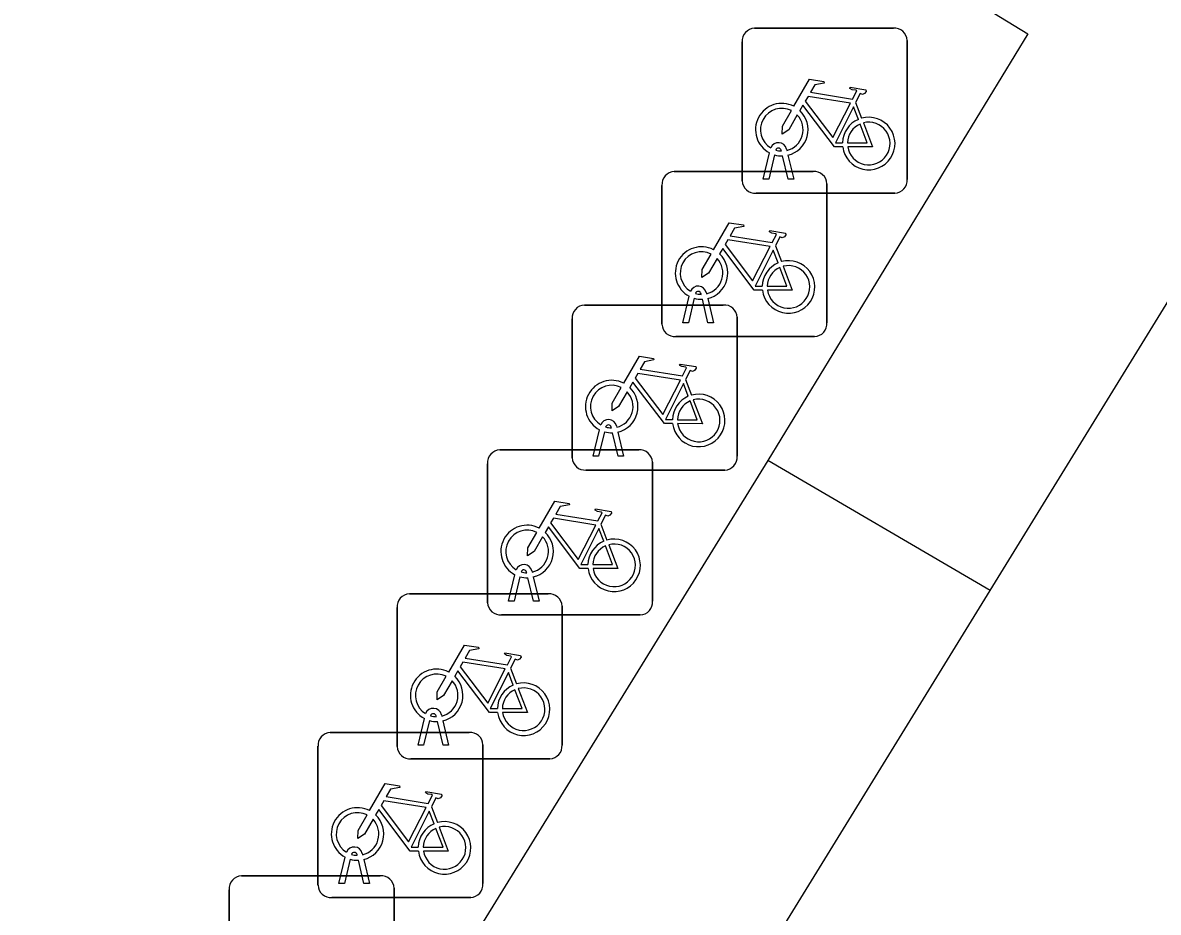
# Model space of a CAD drawing. Extents: x 162812 to 163818, y 381639 to 382470.
# Drawn here: x 163038.23 to 163045.11, y 381855.74 to 381861.13 of the extents above; entities that cross this region are included whole.
import ezdxf

# ---------------------------------------------------------------- set-up
doc = ezdxf.new("R2010")
doc.units = 0
for name, color, linetype in [('IMGEO_Fietsenrek', 7, 'Continuous'), ('IMGEO_Parkeervlak_open', 7, 'Continuous'), ('IMGEO_Voetpad_gesloten', 7, 'Continuous'), ('IMGEO_Voetpad_open', 7, 'Continuous')]:
    doc.layers.add(name, color=color, linetype=linetype)

msp = doc.modelspace()

# ---------------------------------------------------------------- linework, layer by layer
at = {"layer": 'IMGEO_Fietsenrek'}
for p, q in [((163042.6649, 381861.0945), (163043.5058, 381861.0945)), ((163043.5058, 381861.0945), (163042.6649, 381861.0945)), ((163042.5905, 381860.1699), (163042.5905, 381861.0108)), ((163042.5905, 381861.0108), (163042.5905, 381860.1699)), ((163043.5895, 381861.0201), (163043.5895, 381860.1792)), ((163043.5895, 381860.1792), (163043.5895, 381861.0201)), ((163043.2772, 381860.6442), (163043.3135, 381860.549)), ((163042.7175, 381860.1793), (163042.7558, 381860.3393)), ((163042.7862, 381860.3271), (163042.7509, 381860.1793)), ((163042.8279, 381860.3509), (163042.8269, 381860.3552)), ((163042.869, 381860.1793), (163042.8351, 381860.321)), ((163042.8586, 381860.3624), (163042.8604, 381860.3545)), ((163042.8674, 381860.3253), (163042.9024, 381860.1793)), ((163042.1789, 381860.2265), (163043.0198, 381860.2265)), ((163043.0198, 381860.2265), (163042.1789, 381860.2265)), ((163042.7509, 381860.1793), (163042.7175, 381860.1793)), ((163042.9024, 381860.1793), (163042.869, 381860.1793)), ((163042.1045, 381859.3019), (163042.1045, 381860.1428)), ((163042.1045, 381860.1428), (163042.1045, 381859.3019)), ((163043.5151, 381860.0955), (163042.6742, 381860.0955)), ((163042.6742, 381860.0955), (163043.5151, 381860.0955)), ((163043.1035, 381860.1521), (163043.1035, 381859.3112)), ((163043.1035, 381859.3112), (163043.1035, 381860.1521)), ((163042.7912, 381859.7762), (163042.8275, 381859.681)), ((163042.2315, 381859.3113), (163042.2698, 381859.4713)), ((163042.3419, 381859.4829), (163042.3409, 381859.4872)), ((163042.3726, 381859.4944), (163042.3744, 381859.4865)), ((163041.6349, 381859.4185), (163042.4758, 381859.4185)), ((163042.4758, 381859.4185), (163041.6349, 381859.4185)), ((163042.3002, 381859.4591), (163042.2649, 381859.3113)), ((163042.383, 381859.3113), (163042.3491, 381859.453)), ((163042.3814, 381859.4573), (163042.4164, 381859.3113)), ((163041.5605, 381858.4939), (163041.5605, 381859.3348)), ((163041.5605, 381859.3348), (163041.5605, 381858.4939)), ((163042.5595, 381859.3441), (163042.5595, 381858.5032)), ((163042.5595, 381858.5032), (163042.5595, 381859.3441)), ((163042.2649, 381859.3113), (163042.2315, 381859.3113)), ((163042.4164, 381859.3113), (163042.383, 381859.3113)), ((163043.0291, 381859.2275), (163042.1882, 381859.2275)), ((163042.1882, 381859.2275), (163043.0291, 381859.2275)), ((163042.2472, 381858.9682), (163042.2835, 381858.873)), ((163041.6875, 381858.5033), (163041.7258, 381858.6633)), ((163041.7562, 381858.6511), (163041.7209, 381858.5033)), ((163041.7979, 381858.6749), (163041.7969, 381858.6792)), ((163041.839, 381858.5033), (163041.8051, 381858.645)), ((163041.8286, 381858.6864), (163041.8304, 381858.6785)), ((163041.8374, 381858.6493), (163041.8724, 381858.5033)), ((163041.1229, 381858.5415), (163041.9638, 381858.5415)), ((163041.9638, 381858.5415), (163041.1229, 381858.5415)), ((163041.0485, 381857.6169), (163041.0485, 381858.4578)), ((163041.0485, 381858.4578), (163041.0485, 381857.6169)), ((163041.7209, 381858.5033), (163041.6875, 381858.5033)), ((163041.8724, 381858.5033), (163041.839, 381858.5033)), ((163042.0475, 381858.4671), (163042.0475, 381857.6262)), ((163042.0475, 381857.6262), (163042.0475, 381858.4671)), ((163042.4851, 381858.4195), (163041.6442, 381858.4195)), ((163041.6442, 381858.4195), (163042.4851, 381858.4195)), ((163041.7352, 381858.0912), (163041.7715, 381857.996)), ((163041.1755, 381857.6263), (163041.2138, 381857.7863)), ((163041.2442, 381857.7741), (163041.2089, 381857.6263)), ((163041.2859, 381857.7979), (163041.2849, 381857.8022)), ((163041.327, 381857.6263), (163041.2931, 381857.768)), ((163041.3166, 381857.8094), (163041.3184, 381857.8015)), ((163041.3254, 381857.7723), (163041.3604, 381857.6263)), ((163040.5749, 381857.6705), (163041.4158, 381857.6705)), ((163041.4158, 381857.6705), (163040.5749, 381857.6705)), ((163041.2089, 381857.6263), (163041.1755, 381857.6263)), ((163041.3604, 381857.6263), (163041.327, 381857.6263)), ((163040.5005, 381856.7459), (163040.5005, 381857.5868)), ((163040.5005, 381857.5868), (163040.5005, 381856.7459)), ((163041.4995, 381857.5961), (163041.4995, 381856.7552)), ((163041.4995, 381856.7552), (163041.4995, 381857.5961)), ((163041.9731, 381857.5425), (163041.1322, 381857.5425)), ((163041.1322, 381857.5425), (163041.9731, 381857.5425)), ((163041.1872, 381857.2202), (163041.2235, 381857.125)), ((163040.7379, 381856.9269), (163040.7369, 381856.9312)), ((163040.7686, 381856.9384), (163040.7704, 381856.9305)), ((163040.6275, 381856.7553), (163040.6658, 381856.9153)), ((163040.6962, 381856.9031), (163040.6609, 381856.7553)), ((163040.779, 381856.7553), (163040.7451, 381856.897)), ((163040.7774, 381856.9013), (163040.8124, 381856.7553)), ((163040.0959, 381856.8315), (163040.9368, 381856.8315)), ((163040.9368, 381856.8315), (163040.0959, 381856.8315)), ((163040.0215, 381855.9069), (163040.0215, 381856.7478)), ((163040.0215, 381856.7478), (163040.0215, 381855.9069)), ((163040.6609, 381856.7553), (163040.6275, 381856.7553)), ((163040.8124, 381856.7553), (163040.779, 381856.7553)), ((163041.0205, 381856.7571), (163041.0205, 381855.9162)), ((163041.0205, 381855.9162), (163041.0205, 381856.7571)), ((163041.4251, 381856.6715), (163040.5842, 381856.6715)), ((163040.5842, 381856.6715), (163041.4251, 381856.6715)), ((163040.7082, 381856.3812), (163040.7445, 381856.286)), ((163040.1485, 381855.9163), (163040.1868, 381856.0763)), ((163040.2172, 381856.0641), (163040.1819, 381855.9163)), ((163040.2589, 381856.0879), (163040.2579, 381856.0922)), ((163040.3, 381855.9163), (163040.2661, 381856.058)), ((163040.2896, 381856.0994), (163040.2914, 381856.0915)), ((163040.2984, 381856.0623), (163040.3334, 381855.9163)), ((163039.5579, 381855.9635), (163040.3988, 381855.9635)), ((163040.3988, 381855.9635), (163039.5579, 381855.9635)), ((163040.1819, 381855.9163), (163040.1485, 381855.9163)), ((163040.3334, 381855.9163), (163040.3, 381855.9163)), ((163039.4835, 381855.0389), (163039.4835, 381855.8798)), ((163039.4835, 381855.8798), (163039.4835, 381855.0389)), ((163040.9461, 381855.8325), (163040.1052, 381855.8325)), ((163040.1052, 381855.8325), (163040.9461, 381855.8325)), ((163040.4825, 381855.8891), (163040.4825, 381855.0482)), ((163040.4825, 381855.0482), (163040.4825, 381855.8891))]:
    msp.add_line(p, q, dxfattribs=at)
for points in [[(163042.9031, 381860.6212), (163042.9978, 381860.7847), (163043.084, 381860.7709), (163043.0857, 381860.7622), (163043.0296, 381860.7513), (163043.0034, 381860.706), (163043.2586, 381860.6652)], [(163043.2586, 381860.6652), (163043.2836, 381860.714), (163043.2785, 381860.718), (163043.2553, 381860.7217), (163043.2426, 381860.7292), (163043.2416, 381860.7323), (163043.2438, 381860.7369), (163043.3386, 381860.7218), (163043.3409, 381860.7115), (163043.3315, 381860.6991), (163043.3191, 381860.6927), (163043.3046, 381860.6989), (163043.2772, 381860.6442)], [(163043.2457, 381860.64), (163042.9889, 381860.681), (163042.9722, 381860.6522), (163043.1392, 381860.4319), (163043.2457, 381860.64)], [(163042.9238, 381860.5687), (163042.8722, 381860.4795), (163042.8323, 381860.4535), (163042.8335, 381860.501), (163042.888, 381860.5952)], [(163043.1988, 381860.3765), (163043.1491, 381860.3766), (163042.9584, 381860.6283), (163042.9394, 381860.5955)], [(163043.2937, 381860.542), (163043.2644, 381860.6188), (163043.155, 381860.4007), (163043.1977, 381860.4006)], [(163043.2277, 381860.4005), (163043.3476, 381860.4003), (163043.3044, 381860.5139)], [(163043.3242, 381860.5208), (163043.3792, 381860.3762), (163043.2291, 381860.3765)], [(163042.4171, 381859.7532), (163042.5118, 381859.9167), (163042.598, 381859.9029), (163042.5997, 381859.8942), (163042.5436, 381859.8833), (163042.5174, 381859.838), (163042.7726, 381859.7972)], [(163042.7726, 381859.7972), (163042.7976, 381859.846), (163042.7925, 381859.85), (163042.7693, 381859.8537), (163042.7566, 381859.8612), (163042.7556, 381859.8643), (163042.7578, 381859.8689), (163042.8526, 381859.8538), (163042.8549, 381859.8435), (163042.8455, 381859.8311), (163042.8331, 381859.8247), (163042.8186, 381859.8309), (163042.7912, 381859.7762)], [(163042.7128, 381859.5085), (163042.6631, 381859.5086), (163042.4724, 381859.7603), (163042.4534, 381859.7275)], [(163042.7597, 381859.772), (163042.5029, 381859.813), (163042.4862, 381859.7842), (163042.6532, 381859.5639), (163042.7597, 381859.772)], [(163042.8077, 381859.674), (163042.7784, 381859.7508), (163042.669, 381859.5327), (163042.7117, 381859.5326)], [(163042.4378, 381859.7007), (163042.3862, 381859.6115), (163042.3463, 381859.5855), (163042.3475, 381859.633), (163042.402, 381859.7272)], [(163042.7417, 381859.5325), (163042.8616, 381859.5323), (163042.8184, 381859.6459)], [(163042.8382, 381859.6528), (163042.8932, 381859.5082), (163042.7431, 381859.5085)], [(163041.8731, 381858.9452), (163041.9678, 381859.1087), (163042.054, 381859.0949), (163042.0557, 381859.0862), (163041.9996, 381859.0753), (163041.9734, 381859.03), (163042.2286, 381858.9892)], [(163042.2286, 381858.9892), (163042.2536, 381859.038), (163042.2485, 381859.042), (163042.2253, 381859.0457), (163042.2126, 381859.0532), (163042.2116, 381859.0563), (163042.2138, 381859.0609), (163042.3086, 381859.0458), (163042.3109, 381859.0355), (163042.3015, 381859.0231), (163042.2891, 381859.0167), (163042.2746, 381859.0229), (163042.2472, 381858.9682)], [(163042.2157, 381858.964), (163041.9589, 381859.005), (163041.9422, 381858.9762), (163042.1092, 381858.7559), (163042.2157, 381858.964)], [(163041.8938, 381858.8927), (163041.8422, 381858.8035), (163041.8023, 381858.7775), (163041.8035, 381858.825), (163041.858, 381858.9192)], [(163042.1688, 381858.7005), (163042.1191, 381858.7006), (163041.9284, 381858.9523), (163041.9094, 381858.9195)], [(163042.2637, 381858.866), (163042.2344, 381858.9428), (163042.125, 381858.7247), (163042.1677, 381858.7246)], [(163042.1977, 381858.7245), (163042.3176, 381858.7243), (163042.2744, 381858.8379)], [(163042.2942, 381858.8448), (163042.3492, 381858.7002), (163042.1991, 381858.7005)], [(163041.3611, 381858.0682), (163041.4558, 381858.2317), (163041.542, 381858.2179), (163041.5437, 381858.2092), (163041.4876, 381858.1983), (163041.4614, 381858.153), (163041.7166, 381858.1122)], [(163041.7166, 381858.1122), (163041.7416, 381858.161), (163041.7365, 381858.165), (163041.7133, 381858.1687), (163041.7006, 381858.1762), (163041.6996, 381858.1793), (163041.7018, 381858.1839), (163041.7966, 381858.1688), (163041.7989, 381858.1585), (163041.7895, 381858.1461), (163041.7771, 381858.1397), (163041.7626, 381858.1459), (163041.7352, 381858.0912)], [(163041.7037, 381858.087), (163041.4469, 381858.128), (163041.4302, 381858.0992), (163041.5972, 381857.8789), (163041.7037, 381858.087)], [(163041.3818, 381858.0157), (163041.3302, 381857.9265), (163041.2903, 381857.9005), (163041.2915, 381857.948), (163041.346, 381858.0422)], [(163041.6568, 381857.8235), (163041.6071, 381857.8236), (163041.4164, 381858.0753), (163041.3974, 381858.0425)], [(163041.7517, 381857.989), (163041.7224, 381858.0658), (163041.613, 381857.8477), (163041.6557, 381857.8476)], [(163041.6857, 381857.8475), (163041.8056, 381857.8473), (163041.7624, 381857.9609)], [(163041.7822, 381857.9678), (163041.8372, 381857.8232), (163041.6871, 381857.8235)], [(163040.8131, 381857.1972), (163040.9078, 381857.3607), (163040.994, 381857.3469), (163040.9957, 381857.3382), (163040.9396, 381857.3273), (163040.9134, 381857.282), (163041.1686, 381857.2412)], [(163041.1686, 381857.2412), (163041.1936, 381857.29), (163041.1885, 381857.294), (163041.1653, 381857.2977), (163041.1526, 381857.3052), (163041.1516, 381857.3083), (163041.1538, 381857.3129), (163041.2486, 381857.2978), (163041.2509, 381857.2875), (163041.2415, 381857.2751), (163041.2291, 381857.2687), (163041.2146, 381857.2749), (163041.1872, 381857.2202)], [(163041.1088, 381856.9525), (163041.0591, 381856.9526), (163040.8684, 381857.2043), (163040.8494, 381857.1715)], [(163041.1557, 381857.216), (163040.8989, 381857.257), (163040.8822, 381857.2282), (163041.0492, 381857.0079), (163041.1557, 381857.216)], [(163040.8338, 381857.1447), (163040.7822, 381857.0555), (163040.7423, 381857.0295), (163040.7435, 381857.077), (163040.798, 381857.1712)], [(163041.2037, 381857.118), (163041.1744, 381857.1948), (163041.065, 381856.9767), (163041.1077, 381856.9766)], [(163041.1377, 381856.9765), (163041.2576, 381856.9763), (163041.2144, 381857.0899)], [(163041.2342, 381857.0968), (163041.2892, 381856.9522), (163041.1391, 381856.9525)], [(163040.3341, 381856.3582), (163040.4288, 381856.5217), (163040.515, 381856.5079), (163040.5167, 381856.4992), (163040.4606, 381856.4883), (163040.4344, 381856.443), (163040.6896, 381856.4022)], [(163040.6896, 381856.4022), (163040.7146, 381856.451), (163040.7095, 381856.455), (163040.6863, 381856.4587), (163040.6736, 381856.4662), (163040.6726, 381856.4693), (163040.6748, 381856.4739), (163040.7696, 381856.4588), (163040.7719, 381856.4485), (163040.7625, 381856.4361), (163040.7501, 381856.4297), (163040.7356, 381856.4359), (163040.7082, 381856.3812)], [(163040.6767, 381856.377), (163040.4199, 381856.418), (163040.4032, 381856.3892), (163040.5702, 381856.1689), (163040.6767, 381856.377)], [(163040.3548, 381856.3057), (163040.3032, 381856.2165), (163040.2633, 381856.1905), (163040.2645, 381856.238), (163040.319, 381856.3322)], [(163040.6298, 381856.1135), (163040.5801, 381856.1136), (163040.3894, 381856.3653), (163040.3704, 381856.3325)], [(163040.7247, 381856.279), (163040.6954, 381856.3558), (163040.586, 381856.1377), (163040.6287, 381856.1376)], [(163040.6587, 381856.1375), (163040.7786, 381856.1373), (163040.7354, 381856.2509)], [(163040.7552, 381856.2578), (163040.8102, 381856.1132), (163040.6601, 381856.1135)]]:
    msp.add_lwpolyline(points, dxfattribs=at)
for centre, radius, start, end in [((163042.6682, 381861.0166), 0.0779, 92.4484, 184.28452), ((163042.6682, 381861.0166), 0.0779, 92.4484, 184.28452), ((163043.5116, 381861.0168), 0.0779, 2.4484, 94.28452), ((163043.5116, 381861.0168), 0.0779, 2.4484, 94.28452), ((163042.8301, 381860.4799), 0.159, 62.67661, 242.13685), ((163042.8301, 381860.4799), 0.129, 63.31916, 238.90302), ((163042.8301, 381860.4799), 0.159, 283.5766, 46.60424), ((163042.8301, 381860.4799), 0.129, 283.60429, 43.43025), ((163043.3567, 381860.3959), 0.159, 113.3408, 178.32165), ((163043.3567, 381860.3959), 0.159, 187.0065, 105.77075), ((163043.3567, 381860.3959), 0.129, 113.92302, 177.95563), ((163043.3567, 381860.3959), 0.129, 188.67146, 104.58832), ((163042.8099, 381860.3513), 0.0499, 12.8025, 158.69338), ((163042.8099, 381860.3513), 0.0174, 12.8025, 163.45023), ((163042.8301, 381860.4799), 0.159, 253.99666, 271.78671), ((163042.8301, 381860.4799), 0.129, 253.41502, 269.02044), ((163042.1822, 381860.1486), 0.0779, 92.4484, 184.28452), ((163042.1822, 381860.1486), 0.0779, 92.4484, 184.28452), ((163043.0256, 381860.1488), 0.0779, 2.4484, 94.28452), ((163043.0256, 381860.1488), 0.0779, 2.4484, 94.28452), ((163042.6684, 381860.1732), 0.0779, 182.4484, 274.28452), ((163042.6684, 381860.1732), 0.0779, 182.4484, 274.28452), ((163043.5118, 381860.1734), 0.0779, 272.4484, 4.28452), ((163043.5118, 381860.1734), 0.0779, 272.4484, 4.28452), ((163042.3441, 381859.6119), 0.159, 62.67661, 242.13685), ((163042.3441, 381859.6119), 0.129, 63.31916, 238.90302), ((163042.3441, 381859.6119), 0.129, 283.60429, 43.43025), ((163042.3441, 381859.6119), 0.159, 283.5766, 46.60424), ((163042.8707, 381859.5279), 0.159, 187.0065, 105.77075), ((163042.8707, 381859.5279), 0.159, 113.3408, 178.32165), ((163042.8707, 381859.5279), 0.129, 113.92302, 177.95563), ((163042.8707, 381859.5279), 0.129, 188.67146, 104.58832), ((163042.3239, 381859.4833), 0.0499, 12.8025, 158.69338), ((163042.3239, 381859.4833), 0.0174, 12.8025, 163.45023), ((163042.3441, 381859.6119), 0.129, 253.41502, 269.02044), ((163041.6382, 381859.3406), 0.0779, 92.4484, 184.28452), ((163041.6382, 381859.3406), 0.0779, 92.4484, 184.28452), ((163042.3441, 381859.6119), 0.159, 253.99666, 271.78671), ((163042.4816, 381859.3408), 0.0779, 2.4484, 94.28452), ((163042.4816, 381859.3408), 0.0779, 2.4484, 94.28452), ((163042.1824, 381859.3052), 0.0779, 182.4484, 274.28452), ((163042.1824, 381859.3052), 0.0779, 182.4484, 274.28452), ((163043.0258, 381859.3054), 0.0779, 272.4484, 4.28452), ((163043.0258, 381859.3054), 0.0779, 272.4484, 4.28452), ((163041.8001, 381858.8039), 0.159, 62.67661, 242.13685), ((163041.8001, 381858.8039), 0.129, 63.31916, 238.90302), ((163041.8001, 381858.8039), 0.159, 283.5766, 46.60424), ((163041.8001, 381858.8039), 0.129, 283.60429, 43.43025), ((163042.3267, 381858.7199), 0.159, 113.3408, 178.32165), ((163042.3267, 381858.7199), 0.159, 187.0065, 105.77075), ((163042.3267, 381858.7199), 0.129, 113.92302, 177.95563), ((163042.3267, 381858.7199), 0.129, 188.67146, 104.58832), ((163041.7799, 381858.6753), 0.0499, 12.8025, 158.69338), ((163041.8001, 381858.8039), 0.159, 253.99666, 271.78671), ((163041.7799, 381858.6753), 0.0174, 12.8025, 163.45023), ((163041.8001, 381858.8039), 0.129, 253.41502, 269.02044), ((163041.1262, 381858.4636), 0.0779, 92.4484, 184.28452), ((163041.1262, 381858.4636), 0.0779, 92.4484, 184.28452), ((163041.9696, 381858.4638), 0.0779, 2.4484, 94.28452), ((163041.9696, 381858.4638), 0.0779, 2.4484, 94.28452), ((163041.6384, 381858.4972), 0.0779, 182.4484, 274.28452), ((163041.6384, 381858.4972), 0.0779, 182.4484, 274.28452), ((163042.4818, 381858.4974), 0.0779, 272.4484, 4.28452), ((163042.4818, 381858.4974), 0.0779, 272.4484, 4.28452), ((163041.2881, 381857.9269), 0.159, 62.67661, 242.13685), ((163041.2881, 381857.9269), 0.129, 63.31916, 238.90302), ((163041.2881, 381857.9269), 0.159, 283.5766, 46.60424), ((163041.2881, 381857.9269), 0.129, 283.60429, 43.43025), ((163041.8147, 381857.8429), 0.159, 113.3408, 178.32165), ((163041.8147, 381857.8429), 0.159, 187.0065, 105.77075), ((163041.8147, 381857.8429), 0.129, 113.92302, 177.95563), ((163041.8147, 381857.8429), 0.129, 188.67146, 104.58832), ((163041.2679, 381857.7983), 0.0499, 12.8025, 158.69338), ((163041.2881, 381857.9269), 0.159, 253.99666, 271.78671), ((163041.2679, 381857.7983), 0.0174, 12.8025, 163.45023), ((163041.2881, 381857.9269), 0.129, 253.41502, 269.02044), ((163040.5782, 381857.5926), 0.0779, 92.4484, 184.28452), ((163040.5782, 381857.5926), 0.0779, 92.4484, 184.28452), ((163041.1264, 381857.6202), 0.0779, 182.4484, 274.28452), ((163041.1264, 381857.6202), 0.0779, 182.4484, 274.28452), ((163041.4216, 381857.5928), 0.0779, 2.4484, 94.28452), ((163041.4216, 381857.5928), 0.0779, 2.4484, 94.28452), ((163041.9698, 381857.6204), 0.0779, 272.4484, 4.28452), ((163041.9698, 381857.6204), 0.0779, 272.4484, 4.28452), ((163040.7401, 381857.0559), 0.159, 62.67661, 242.13685), ((163040.7401, 381857.0559), 0.129, 63.31916, 238.90302), ((163040.7401, 381857.0559), 0.129, 283.60429, 43.43025), ((163040.7401, 381857.0559), 0.159, 283.5766, 46.60424), ((163041.2667, 381856.9719), 0.159, 113.3408, 178.32165), ((163041.2667, 381856.9719), 0.159, 187.0065, 105.77075), ((163041.2667, 381856.9719), 0.129, 113.92302, 177.95563), ((163041.2667, 381856.9719), 0.129, 188.67146, 104.58832), ((163040.7199, 381856.9273), 0.0499, 12.8025, 158.69338), ((163040.7199, 381856.9273), 0.0174, 12.8025, 163.45023), ((163040.7401, 381857.0559), 0.129, 253.41502, 269.02044), ((163040.7401, 381857.0559), 0.159, 253.99666, 271.78671), ((163040.0992, 381856.7536), 0.0779, 92.4484, 184.28452), ((163040.0992, 381856.7536), 0.0779, 92.4484, 184.28452), ((163040.9426, 381856.7538), 0.0779, 2.4484, 94.28452), ((163040.9426, 381856.7538), 0.0779, 2.4484, 94.28452), ((163040.5784, 381856.7492), 0.0779, 182.4484, 274.28452), ((163040.5784, 381856.7492), 0.0779, 182.4484, 274.28452), ((163041.4218, 381856.7494), 0.0779, 272.4484, 4.28452), ((163041.4218, 381856.7494), 0.0779, 272.4484, 4.28452), ((163040.2611, 381856.2169), 0.159, 62.67661, 242.13685), ((163040.2611, 381856.2169), 0.129, 63.31916, 238.90302), ((163040.2611, 381856.2169), 0.159, 283.5766, 46.60424), ((163040.2611, 381856.2169), 0.129, 283.60429, 43.43025), ((163040.7877, 381856.1329), 0.159, 113.3408, 178.32165), ((163040.7877, 381856.1329), 0.159, 187.0065, 105.77075), ((163040.7877, 381856.1329), 0.129, 113.92302, 177.95563), ((163040.7877, 381856.1329), 0.129, 188.67146, 104.58832), ((163040.2409, 381856.0883), 0.0499, 12.8025, 158.69338), ((163040.2409, 381856.0883), 0.0174, 12.8025, 163.45023), ((163040.2611, 381856.2169), 0.159, 253.99666, 271.78671), ((163040.2611, 381856.2169), 0.129, 253.41502, 269.02044), ((163039.5612, 381855.8856), 0.0779, 92.4484, 184.28452), ((163039.5612, 381855.8856), 0.0779, 92.4484, 184.28452), ((163040.4046, 381855.8858), 0.0779, 2.4484, 94.28452), ((163040.4046, 381855.8858), 0.0779, 2.4484, 94.28452), ((163040.0994, 381855.9102), 0.0779, 182.4484, 274.28452), ((163040.0994, 381855.9102), 0.0779, 182.4484, 274.28452), ((163040.9428, 381855.9104), 0.0779, 272.4484, 4.28452), ((163040.9428, 381855.9104), 0.0779, 272.4484, 4.28452)]:
    msp.add_arc(centre, radius, start, end, dxfattribs=at)
at = {"layer": 'IMGEO_Parkeervlak_open'}
msp.add_lwpolyline([(163046.085, 381850.982), (163041.637, 381853.704), (163044.092, 381857.691)], dxfattribs=at)
at = {"layer": 'IMGEO_Voetpad_gesloten'}
for points in [[(163042.683, 381864.525), (163042.857, 381864.459), (163041.755, 381862.626), (163044.321, 381861.059), (163042.746, 381858.478)], [(163042.746, 381858.478), (163039.038, 381852.472), (163036.484, 381854.035), (163034.089, 381850.167)]]:
    msp.add_lwpolyline(points, dxfattribs=at)
at = {"layer": 'IMGEO_Voetpad_open'}
for points in [[(163044.092, 381857.691), (163047.687, 381863.531), (163052.152, 381860.804)], [(163044.092, 381857.691), (163042.746, 381858.478)]]:
    msp.add_lwpolyline(points, dxfattribs=at)

doc.saveas('drawing.dxf')
